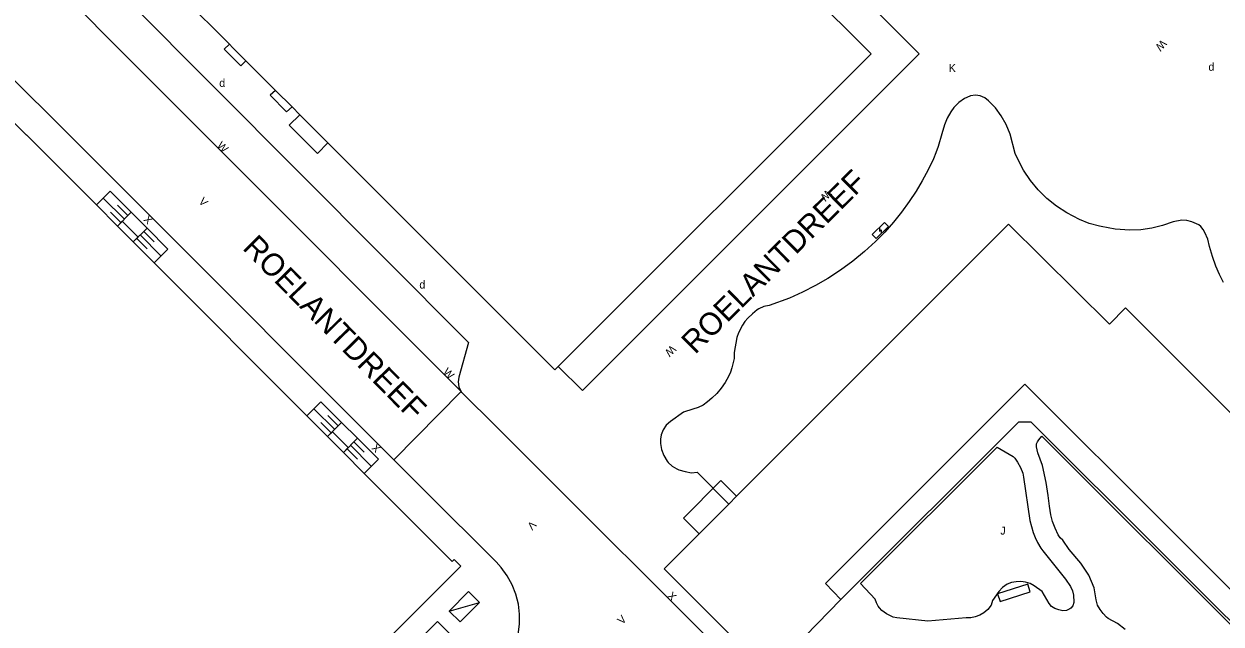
# Model space of a CAD drawing. Extents: x 134999 to 136502, y 457398 to 459002.
# Drawn here: x 136210.6 to 136285.3, y 458345.4 to 458382.9 of the extents above; entities that cross this region are included whole.
import ezdxf

# ---------------------------------------------------------------- set-up
doc = ezdxf.new("R2010")
doc.units = 0
for name, color, linetype in [('RI_DGTB_18', 7, 'Continuous'), ('RI_DGTB_2', 7, 'Continuous'), ('RI_DGTB_29', 7, 'Continuous'), ('RI_DGTB_30', 7, 'Continuous'), ('RI_DGTB_31', 7, 'Continuous'), ('RI_DGTB_32', 7, 'Continuous'), ('RI_DGTB_37', 7, 'Continuous'), ('RI_DGTB_53', 7, 'Continuous'), ('RI_DGTB_54', 7, 'Continuous'), ('RI_DGTB_7', 7, 'Continuous')]:
    doc.layers.add(name, color=color, linetype=linetype)

msp = doc.modelspace()

# ---------------------------------------------------------------- linework, layer by layer
at = {"layer": 'RI_DGTB_18'}
for p, q in [((136216.832, 458370.688), (136215.508, 458372.001)), ((136216.618, 458370.472), (136215.964, 458371.12)), ((136217.047, 458370.905), (136216.393, 458371.553)), ((136217.818, 458369.702), (136219.113, 458368.396)), ((136218.035, 458369.917), (136218.683, 458369.263)), ((136217.602, 458369.488), (136218.25, 458368.834)), ((136229.964, 458357.557), (136228.657, 458358.853)), ((136230.179, 458357.774), (136229.525, 458358.422)), ((136229.75, 458357.341), (136229.096, 458357.989)), ((136230.734, 458356.355), (136231.38, 458355.704)), ((136230.948, 458356.572), (136232.252, 458355.258)), ((136231.165, 458356.787), (136231.813, 458356.133))]:
    msp.add_line(p, q, dxfattribs=at)
at = {"layer": 'RI_DGTB_2'}
for p, q in [((136218.363, 458386.634), (136223.392, 458381.602)), ((136223.392, 458381.602), (136223.592, 458381.402)), ((136223.592, 458381.402), (136224.422, 458380.572)), ((136224.422, 458380.572), (136226.266, 458378.726)), ((136226.266, 458378.726), (136227.301, 458377.691)), ((136215.078, 458371.575), (136216.396, 458370.256)), ((136216.396, 458370.256), (136217.385, 458369.265)), ((136217.385, 458369.265), (136218.681, 458367.967)), ((136218.681, 458367.967), (136228.221, 458358.413)), ((136228.221, 458358.413), (136229.521, 458357.111)), ((136229.521, 458357.111), (136230.505, 458356.125)), ((136230.505, 458356.125), (136231.813, 458354.815))]:
    msp.add_line(p, q, dxfattribs=at)
for points in [[(136243.92, 458361.48), (136263.46, 458381), (136247.16, 458397.23), (136244.66, 458394.73), (136240.793, 458398.592)], [(136171.079, 458378.461), (136189.64, 458397.01), (136193.18, 458393.47), (136210.7, 458375.94), (136210.71, 458375.95), (136215.078, 458371.575)], [(136227.301, 458377.691), (136227.786, 458377.206)], [(136227.786, 458377.206), (136229.535, 458375.455)], [(136229.535, 458375.455), (136243.71, 458361.27), (136243.92, 458361.48)], [(136255.064, 458353.389), (136272.041, 458370.381), (136278.351, 458364.131), (136279.351, 458365.141), (136296.811, 458347.681)], [(136289.751, 458341.043), (136291.101, 458342.401), (136273.071, 458360.391), (136260.621, 458347.931), (136261.571, 458346.951)], [(136231.813, 458354.815), (136237.31, 458349.31), (136237.43, 458349.43), (136237.85, 458349.03), (136206.685, 458317.857)], [(136254.574, 458352.898), (136255.064, 458353.389)], [(136252.723, 458351.049), (136254.574, 458352.898)], [(136254.423, 458344.251), (136254.791, 458344.621), (136250.531, 458348.861), (136252.723, 458351.049)], [(136261.571, 458346.951), (136258.611, 458343.908)]]:
    msp.add_lwpolyline(points, dxfattribs=at)
at = {"layer": 'RI_DGTB_29'}
for points in [[(136264.3, 458370.48), (136263.54, 458369.73), (136263.786, 458369.481), (136264.546, 458370.231), (136264.3, 458370.48)], [(136263.985, 458370.134), (136263.995, 458369.934), (136264.09, 458370.027), (136264.101, 458369.826)]]:
    msp.add_lwpolyline(points, dxfattribs=at)
at = {"layer": 'RI_DGTB_30'}
for points in [[(136237.79, 458345.55), (136239, 458346.76), (136238.328, 458347.432), (136237.118, 458346.222), (136237.79, 458345.55)], [(136237.118, 458346.222), (136239, 458346.76)]]:
    msp.add_lwpolyline(points, dxfattribs=at)
at = {"layer": 'RI_DGTB_32'}
msp.add_lwpolyline([(136273.251, 458347.901), (136271.361, 458347.291), (136271.515, 458346.815), (136273.405, 458347.425), (136273.251, 458347.901)], dxfattribs=at)
at = {"layer": 'RI_DGTB_53'}
for p, q in [((136215.078, 458371.575), (136215.95, 458372.44)), ((136215.95, 458372.44), (136217.263, 458371.116)), ((136217.263, 458371.116), (136216.396, 458370.256)), ((136217.263, 458371.116), (136218.249, 458370.122)), ((136218.249, 458370.122), (136217.385, 458369.265)), ((136218.249, 458370.122), (136219.54, 458368.82)), ((136218.681, 458367.967), (136219.54, 458368.82)), ((136237.857, 458359.925), (136233.652, 458355.661)), ((136240.071, 458357.731), (136237.906, 458359.865)), ((136228.221, 458358.413), (136229.09, 458359.29)), ((136229.09, 458359.29), (136230.397, 458357.994)), ((136230.397, 458357.994), (136229.521, 458357.111)), ((136230.397, 458357.994), (136231.386, 458357.013)), ((136231.386, 458357.013), (136230.505, 458356.125)), ((136231.386, 458357.013), (136232.7, 458355.71)), ((136231.813, 458354.815), (136232.7, 458355.71)), ((136242.111, 458355.691), (136253.989, 458343.827))]:
    msp.add_line(p, q, dxfattribs=at)
for points in [[(136233.652, 458355.661), (136232.72, 458356.59), (136218.48, 458370.85), (136204.27, 458385.05), (136190.9, 458398.42)], [(136223.392, 458381.602), (136223.07, 458381.29), (136224.1, 458380.26), (136224.422, 458380.572)], [(136226.266, 458378.726), (136225.93, 458378.43), (136226.96, 458377.38), (136227.301, 458377.691)], [(136274.161, 458355.311), (136273.886, 458356.104), (136273.8, 458356.469), (136273.799, 458356.653), (136273.849, 458356.793), (136273.929, 458356.918), (136274.121, 458357.131), (136287.391, 458343.911)], [(136263.984, 458346.422), (136263.901, 458346.531), (136263.795, 458346.744), (136263.721, 458346.971), (136262.811, 458347.951), (136271.331, 458356.442), (136272.327, 458355.862), (136272.435, 458355.755), (136272.611, 458355.511), (136272.798, 458355.178), (136272.931, 458354.821), (136272.981, 458354.588), (136273.371, 458351.881), (136273.591, 458351.121), (136273.714, 458350.806), (136273.861, 458350.501), (136274.066, 458350.144), (136274.184, 458349.975), (136275.601, 458348.211), (136275.926, 458347.747), (136276.046, 458347.488), (136276.111, 458347.211), (136276.127, 458346.778), (136276.124, 458346.746), (136276.063, 458346.55), (136275.931, 458346.391), (136275.878, 458346.352), (136275.667, 458346.259), (136275.437, 458346.244), (136275.183, 458346.292), (136274.941, 458346.381), (136274.738, 458346.514), (136274.581, 458346.7), (136274.141, 458347.441), (136273.657, 458347.796), (136273.39, 458347.935), (136273.101, 458348.021), (136272.812, 458348.058), (136272.52, 458348.052), (136272.233, 458347.999), (136271.961, 458347.891), (136271.672, 458347.697), (136271.437, 458347.444), (136271.041, 458346.881), (136270.971, 458346.581), (136270.759, 458346.324), (136270.511, 458346.101), (136270.252, 458345.957), (136269.971, 458345.861), (136269.683, 458345.807), (136269.391, 458345.801), (136267.001, 458345.591), (136265.071, 458345.791), (136264.848, 458345.849), (136264.635, 458345.935), (136264.431, 458346.041), (136264.139, 458346.257), (136263.984, 458346.422)], [(136239.91, 458342.04), (136240.347, 458342.499), (136240.722, 458343.01), (136241.031, 458343.564), (136241.267, 458344.152), (136241.427, 458344.765), (136241.509, 458345.394), (136241.511, 458346.028), (136241.433, 458346.657), (136241.277, 458347.271), (136241.045, 458347.861), (136240.74, 458348.417), (136240.368, 458348.93), (136240.04, 458349.29), (136235.64, 458353.68), (136233.652, 458355.661)], [(136279.335, 458345.076), (136278.861, 458345.441), (136278.272, 458345.748), (136278.157, 458345.844), (136277.951, 458346.061), (136277.76, 458346.308), (136277.611, 458346.581), (136277.551, 458346.751), (136277.512, 458346.927), (136277.391, 458347.671), (136277.071, 458348.471), (136276.571, 458349.201), (136275.841, 458350.061), (136275.441, 458350.641), (136275.272, 458350.795), (136275.151, 458350.989), (136274.961, 458351.401), (136274.799, 458351.808), (136274.681, 458352.231), (136274.595, 458352.759), (136274.521, 458353.429), (136274.401, 458354.241), (136274.161, 458355.311)], [(136239.91, 458342.04), (136236.38, 458345.56), (136220.84, 458330.01), (136224.09, 458326.66), (136223.44, 458326.04), (136220.19, 458329.37), (136207.715, 458316.905), (136210.62, 458314)]]:
    msp.add_lwpolyline(points, dxfattribs=at)
at = {"layer": 'RI_DGTB_54'}
for p, q in [((136237.906, 458359.865), (136237.857, 458359.925)), ((136242.111, 458355.691), (136240.071, 458357.731))]:
    msp.add_line(p, q, dxfattribs=at)
for points in [[(136151.581, 458418.241), (136151.597, 458418.53), (136151.706, 458419.066), (136151.892, 458419.579), (136152.151, 458420.06), (136152.477, 458420.498), (136165.746, 458433.681), (136167.263, 458434.033), (136194.518, 458406.833), (136202.159, 458399.18), (136217.073, 458384.324), (136238.318, 458362.981), (136237.718, 458360.828), (136237.682, 458360.526), (136237.725, 458360.225), (136237.845, 458359.945), (136237.857, 458359.925)], [(136170.63, 458427.18), (136199.067, 458398.691), (136207.436, 458390.384), (136237.857, 458359.925)], [(136282.871, 458370.621), (136282.331, 458370.511), (136281.67, 458370.285), (136280.992, 458370.117), (136280.31, 458370.019), (136279.621, 458370), (136278.712, 458370.07), (136277.833, 458370.219), (136277.729, 458370.242), (136277.092, 458370.422), (136276.478, 458370.668), (136275.695, 458371.087), (136275.048, 458371.499), (136274.448, 458371.976), (136273.9, 458372.513), (136273.412, 458373.104), (136272.988, 458373.743), (136272.632, 458374.423), (136272.466, 458374.783), (136272.141, 458375.991), (136271.901, 458376.6), (136271.596, 458377.136), (136271.223, 458377.629), (136270.792, 458378.068), (136270.556, 458378.256), (136270.278, 458378.375), (136269.979, 458378.418), (136269.68, 458378.382), (136269.433, 458378.286), (136269.299, 458378.214), (136268.942, 458377.961), (136268.638, 458377.648), (136268.451, 458377.382), (136268.22, 458376.995), (136268.041, 458376.581), (136267.891, 458376.011), (136267.647, 458375.222), (136267.51, 458374.832), (136267.351, 458374.451), (136267.022, 458373.761), (136266.663, 458373.086), (136266.272, 458372.429), (136265.851, 458371.791), (136265.369, 458371.131), (136264.858, 458370.494), (136264.315, 458369.883), (136263.741, 458369.301), (136263.045, 458368.666), (136262.318, 458368.067), (136261.56, 458367.507), (136260.771, 458366.991), (136259.991, 458366.536)], [(136285.471, 458366.741), (136285.216, 458367.231), (136285.001, 458367.741), (136284.781, 458368.356), (136284.591, 458368.981), (136284.501, 458369.441), (136284.312, 458369.852), (136284.198, 458370.048), (136284.051, 458370.221), (136283.929, 458370.322), (136283.793, 458370.402), (136283.501, 458370.521), (136283.191, 458370.6), (136282.871, 458370.621)], [(136259.991, 458366.536), (136259.189, 458366.12), (136258.363, 458365.754), (136257.091, 458365.301), (136256.759, 458365.229), (136256.454, 458365.082), (136256.358, 458365.015), (136256.051, 458364.767), (136255.761, 458364.501), (136255.579, 458364.299), (136255.425, 458364.076), (136255.181, 458363.591), (136255.079, 458363.295), (136254.911, 458362.371), (136254.921, 458361.981), (136254.773, 458361.411), (136254.683, 458361.13), (136254.561, 458360.861), (136254.347, 458360.488), (136254.105, 458360.132), (136253.83, 458359.8), (136253.521, 458359.501), (136253.251, 458359.283), (136252.968, 458359.082), (136252.658, 458358.923), (136252.321, 458358.831), (136251.741, 458358.641), (136250.927, 458358.057), (136250.672, 458357.82), (136250.478, 458357.531), (136250.361, 458357.231), (136250.309, 458356.953), (136250.303, 458356.671), (136250.364, 458356.313), (136250.513, 458355.925), (136250.733, 458355.573), (136250.791, 458355.501), (136251.039, 458355.266), (136251.335, 458355.094), (136251.463, 458355.046), (136251.853, 458354.934), (136252.251, 458354.851), (136252.611, 458354.881), (136254.574, 458352.898)]]:
    msp.add_lwpolyline(points, dxfattribs=at)
at = {"layer": 'RI_DGTB_7'}
for points in [[(136175.22, 458468.16), (136208.92, 458434.46), (136245.15, 458398.26), (136247.18, 458400.27), (136266.46, 458381.01), (136245.43, 458359.98), (136243.92, 458361.48)], [(136229.535, 458375.455), (136228.89, 458374.78), (136227.13, 458376.55), (136227.786, 458377.206)], [(136216.396, 458370.256), (136216.7, 458370.56), (136217.69, 458369.57), (136217.385, 458369.265)], [(136261.571, 458346.951), (136272.691, 458358.041), (136273.441, 458358.041), (136289.741, 458341.781), (136289.751, 458341.043)], [(136229.521, 458357.111), (136229.824, 458357.416), (136230.809, 458356.431), (136230.505, 458356.125)], [(136255.064, 458353.389), (136254.081, 458354.361), (136251.751, 458352.021), (136252.723, 458351.049)]]:
    msp.add_lwpolyline(points, dxfattribs=at)

# ---------------------------------------------------------------- texts
at = {"layer": 'RI_DGTB_29'}
msp.add_text('d', height=0.5, rotation=359.99965, dxfattribs=at).set_placement((136284.53, 458379.95))
for p in [(136222.755, 458378.941), (136235.251, 458366.353)]:
    msp.add_text('d', height=0.5, dxfattribs=at).set_placement(p)
at = {"layer": 'RI_DGTB_30'}
for s, rotation, p in [('W', 226.90828, (136281.608, 458381.933)), ('K', 359.99965, (136268.31, 458379.87)), ('W', 314.21231, (136222.566, 458375.239)), ('V', 314.21231, (136221.433, 458371.753)), ('W', 227.72544, (136260.678, 458372.568)), ('X', 134.98872, (136218.657, 458370.673)), ('W', 224.11772, (136250.99, 458362.859)), ('W', 315.73974, (136236.68, 458361.089)), ('X', 135.02768, (136232.897, 458356.413)), ('V', 226.33128, (136242.254, 458351.896)), ('X', 314.96564, (136250.696, 458347.129)), ('V', 44.99999, (136247.911, 458345.349))]:
    msp.add_text(s, height=0.5, rotation=rotation, dxfattribs=at).set_placement(p)
at = {"layer": 'RI_DGTB_31'}
msp.add_text('J', height=0.5, rotation=359.99973, dxfattribs=at).set_placement((136271.531, 458350.992))
at = {"layer": 'RI_DGTB_37'}
for height, rotation, p in [(1.39998, 44.70575, (136252.465, 458362.203)), (1.4, 314.5577, (136224.143, 458368.839))]:
    msp.add_text('ROELANTDREEF', height=height, rotation=rotation, dxfattribs=at).set_placement(p)

doc.saveas('drawing.dxf')
